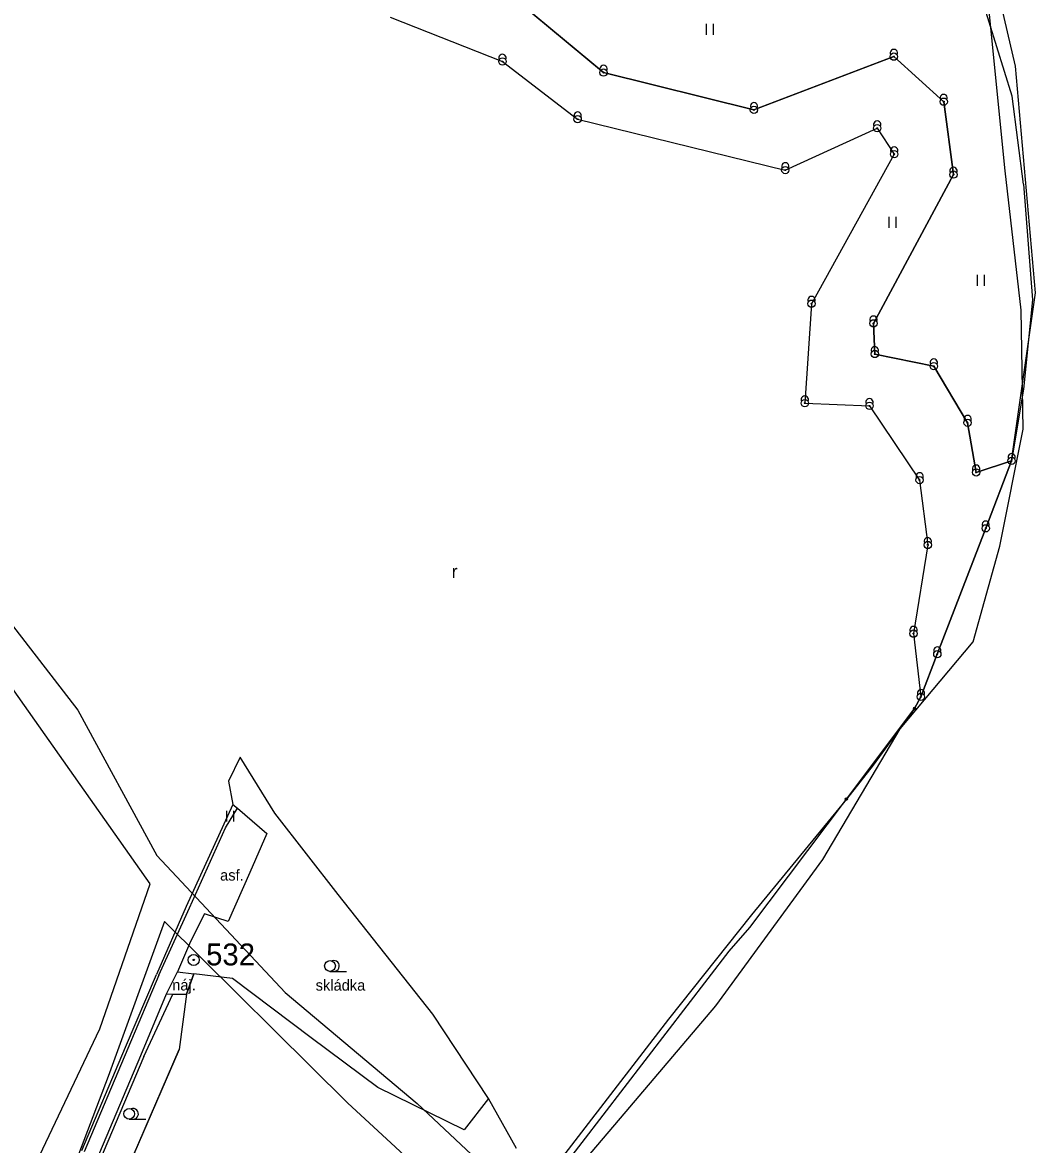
# Model space of a CAD drawing. Extents: x -495905 to -478420, y -1113297 to -1107716.
# Drawn here: x -478891.7 to -478614.1, y -1111823.5 to -1111516 of the extents above; entities that cross this region are included whole.
import ezdxf

# ---------------------------------------------------------------- set-up
doc = ezdxf.new("R2010")
doc.units = 0
for name, color, linetype in [('01_OBVOD PÚ', 7, 'Continuous'), ('ODVODNĚNÍ PLOŠNÉ', 7, 'Continuous'), ('ttp', 7, 'Continuous'), ('zamereni', 7, 'Continuous'), ('ZELEN MIMO LES', 7, 'Continuous')]:
    doc.layers.add(name, color=color, linetype=linetype)

msp = doc.modelspace()

# ---------------------------------------------------------------- linework, layer by layer
at = {"layer": '01_OBVOD PÚ'}
for p, q in [((-478619.54, -1111528.02), (-478624.83, -1111505.51)), ((-478614.06, -1111590.12), (-478619.54, -1111528.02)), ((-478620.62, -1111636.15), (-478614.06, -1111590.12)), ((-478627.72, -1111654.63), (-478620.62, -1111636.15)), ((-478640.98, -1111689.12), (-478627.72, -1111654.63)), ((-478645.47, -1111700.8), (-478640.98, -1111689.12)), ((-478647.24, -1111703.97), (-478645.47, -1111700.8)), ((-478665.89, -1111728.8), (-478647.24, -1111703.97)), ((-478692.37, -1111764.05), (-478665.89, -1111728.8)), ((-478698.01, -1111770.48), (-478692.37, -1111764.05)), ((-478754.06, -1111843.41), (-478698.01, -1111770.48))]:
    msp.add_line(p, q, dxfattribs=at)
at = {"layer": 'ODVODNĚNÍ PLOŠNÉ'}
for points in [[(-478893.96, -1111841.21), (-478870.44, -1111791.74), (-478856.7, -1111752.06), (-478912.14, -1111673.48), (-478946.4, -1111625.78), (-478980.99, -1111573.49), (-479011.63, -1111530.77), (-478933.4, -1111473.3), (-478875.57, -1111430.8), (-478807.17, -1111384.13), (-478761.15, -1111351.09), (-478827.51, -1111246.1), (-478876.37, -1111168.12), (-478882.91, -1111140.74), (-478891.81, -1111064.39)], [(-478918.61, -1111650.06), (-478876.47, -1111704.43), (-478854.88, -1111744.24), (-478819.72, -1111781.8), (-478783.52, -1111812.26), (-478750.65, -1111843.1), (-478727.75, -1111816.26), (-478701.64, -1111785.48), (-478672.39, -1111745.4), (-478651.17, -1111709.59), (-478631.19, -1111685.69), (-478623.82, -1111659.51), (-478617.5, -1111627.43), (-478618.02, -1111594.82), (-478622.39, -1111556.71), (-478627.17, -1111509.17)], [(-478748.82, -1111861.76), (-478802.58, -1111812.01), (-478852.78, -1111762.4), (-478868.15, -1111804.81), (-478885.41, -1111850.21)]]:
    msp.add_lwpolyline(points, dxfattribs=at)
at = {"layer": 'ttp'}
msp.add_lwpolyline([(-478756.28, -1111824.53), (-478764, -1111810.9), (-478770.59, -1111819.46), (-478794.28, -1111807.86), (-478812.6, -1111794.25), (-478834.15, -1111777.98), (-478844.71, -1111776.74), (-478846.73, -1111782.31), (-478848.7, -1111797.42), (-478878.61, -1111866.39)], dxfattribs=at)
at = {"layer": 'zamereni'}
for p, q in [((-478620.43, -1111536.21), (-478629.66, -1111506.55)), ((-478758.64, -1111507.95), (-478732.44, -1111529.77)), ((-478790.94, -1111514.61), (-478760.15, -1111526.72)), ((-478704.36, -1111516.43), (-478704.36, -1111519.43)), ((-478702.32, -1111519.43), (-478702.32, -1111516.43)), ((-478691.23, -1111540), (-478652.88, -1111525.39)), ((-478652.88, -1111525.39), (-478639.23, -1111537.73)), ((-478760.15, -1111526.72), (-478739.54, -1111542.52)), ((-478732.44, -1111529.77), (-478691.23, -1111540)), ((-478639.23, -1111537.73), (-478636.56, -1111557.71)), ((-478617.41, -1111560.36), (-478620.43, -1111536.21)), ((-478739.54, -1111542.52), (-478682.64, -1111556.46)), ((-478682.64, -1111556.46), (-478657.45, -1111545.01)), ((-478657.45, -1111545.01), (-478652.79, -1111552.13)), ((-478652.79, -1111552.13), (-478675.44, -1111593.08)), ((-478636.56, -1111557.71), (-478658.47, -1111598.47)), ((-478617.41, -1111560.36), (-478614.94, -1111592)), ((-478654.28, -1111569.27), (-478654.28, -1111572.27)), ((-478652.24, -1111572.27), (-478652.24, -1111569.27)), ((-478630.06, -1111585.15), (-478630.06, -1111588.15)), ((-478628.02, -1111588.15), (-478628.02, -1111585.15)), ((-478675.44, -1111593.08), (-478677.3, -1111620.33)), ((-478614.94, -1111592), (-478617.33, -1111616.49)), ((-478658.47, -1111598.47), (-478658.12, -1111606.87)), ((-478658.12, -1111606.87), (-478641.94, -1111610.2)), ((-478641.94, -1111610.2), (-478632.68, -1111625.7)), ((-478617.33, -1111616.49), (-478620.62, -1111636.15)), ((-478677.3, -1111620.33), (-478659.57, -1111621.08)), ((-478659.57, -1111621.08), (-478645.83, -1111641.41)), ((-478632.68, -1111625.7), (-478630.35, -1111639.31)), ((-478630.35, -1111639.31), (-478620.62, -1111636.15)), ((-478620.62, -1111636.15), (-478627.72, -1111654.63)), ((-478645.83, -1111641.41), (-478643.6, -1111659.2)), ((-478627.72, -1111654.63), (-478640.98, -1111689.12)), ((-478643.6, -1111659.2), (-478647.5, -1111683.49)), ((-478647.5, -1111683.49), (-478645.47, -1111700.8)), ((-478640.98, -1111689.12), (-478645.47, -1111700.8)), ((-478645.47, -1111700.8), (-478647.24, -1111703.97)), ((-478647.24, -1111703.97), (-478658.54, -1111719.5)), ((-478832.01, -1111717.29), (-478835.25, -1111723.87)), ((-478822.48, -1111732.69), (-478832.01, -1111717.29)), ((-478658.54, -1111719.5), (-478665.89, -1111728.8)), ((-478835.25, -1111723.87), (-478834, -1111730.32)), ((-478665.89, -1111728.8), (-478691.93, -1111760.55)), ((-478834, -1111730.32), (-478846.81, -1111758.27)), ((-478836.02, -1111736.74), (-478832.72, -1111731.27)), ((-478835.78, -1111732), (-478835.78, -1111735)), ((-478834, -1111730.32), (-478832.72, -1111731.27)), ((-478833.74, -1111735), (-478833.74, -1111732)), ((-478832.72, -1111731.27), (-478824.68, -1111738.25)), ((-478805.17, -1111754.94), (-478822.48, -1111732.69)), ((-478845.9, -1111758.61), (-478836.02, -1111736.74)), ((-478824.68, -1111738.25), (-478829.35, -1111748.96)), ((-478829.35, -1111748.96), (-478835.33, -1111762.32)), ((-478779.25, -1111787.79), (-478805.17, -1111754.94)), ((-478846.81, -1111758.27), (-478854.96, -1111776.92)), ((-478854.3, -1111777.06), (-478845.9, -1111758.61)), ((-478841.82, -1111760.25), (-478845.61, -1111767.88)), ((-478835.33, -1111762.32), (-478841.82, -1111760.25)), ((-478691.93, -1111760.55), (-478714.64, -1111789.15)), ((-478845.61, -1111767.88), (-478849.2, -1111776.19)), ((-478863.46, -1111796.84), (-478854.96, -1111776.92)), ((-478854.3, -1111777.06), (-478862.83, -1111797.18)), ((-478852.19, -1111782.15), (-478849.2, -1111776.19)), ((-478849.2, -1111776.19), (-478844.71, -1111776.74)), ((-478846.73, -1111782.31), (-478844.71, -1111776.74)), ((-478834.15, -1111777.98), (-478844.71, -1111776.74)), ((-478812.6, -1111794.25), (-478834.15, -1111777.98)), ((-478807.4, -1111776.02), (-478802.87, -1111776.02)), ((-478859.2, -1111799.12), (-478852.19, -1111782.15)), ((-478858.4, -1111799.35), (-478850.5, -1111782.26)), ((-478852.19, -1111782.15), (-478850.5, -1111782.26)), ((-478850.5, -1111782.26), (-478846.73, -1111782.31)), ((-478846.73, -1111782.31), (-478848.7, -1111797.42)), ((-478764, -1111810.9), (-478779.25, -1111787.79)), ((-478714.64, -1111789.15), (-478749.14, -1111833.84)), ((-478875.44, -1111825.08), (-478863.46, -1111796.84)), ((-478794.28, -1111807.86), (-478812.6, -1111794.25)), ((-478878.61, -1111866.39), (-478848.7, -1111797.42)), ((-478862.83, -1111797.18), (-478874.75, -1111825.44)), ((-478873.82, -1111833.46), (-478859.2, -1111799.12)), ((-478858.4, -1111799.35), (-478873.22, -1111834.27)), ((-478770.59, -1111819.46), (-478794.28, -1111807.86)), ((-478764, -1111810.9), (-478770.59, -1111819.46)), ((-478756.28, -1111824.53), (-478764, -1111810.9)), ((-478862.44, -1111816.54), (-478857.91, -1111816.54))]:
    msp.add_line(p, q, dxfattribs=at)
for centre, radius in [((-478647.24, -1111703.97), 0.3), ((-478665.89, -1111728.8), 0.3), ((-478844.75, -1111772.9), 1.5), ((-478844.75, -1111772.9), 0.181), ((-478807.4, -1111774.55), 1.47), ((-478862.44, -1111815.07), 1.47)]:
    msp.add_circle(centre, radius, dxfattribs=at)
for centre in [(-478806.33, -1111774.55), (-478861.37, -1111815.07)]:
    msp.add_arc(centre, 1.47, 270, 111.324, dxfattribs=at)
for centre in [(-478652.88, -1111524.39), (-478760.15, -1111525.72), (-478732.44, -1111528.77), (-478691.23, -1111539), (-478639.23, -1111536.73), (-478739.54, -1111541.52), (-478657.45, -1111544.01), (-478652.79, -1111551.13), (-478682.64, -1111555.46), (-478636.56, -1111556.71), (-478675.44, -1111592.08), (-478658.47, -1111597.47), (-478658.12, -1111605.87), (-478641.94, -1111609.2), (-478677.3, -1111619.33), (-478659.57, -1111620.08), (-478632.68, -1111624.7), (-478620.62, -1111635.15), (-478645.83, -1111640.41), (-478630.35, -1111638.31), (-478627.72, -1111653.63), (-478643.6, -1111658.2), (-478647.5, -1111682.49), (-478640.98, -1111688.12), (-478645.47, -1111699.8)]:
    msp.add_ellipse(centre, major_axis=(0, -1), ratio=0.999955, start_param=1.047987, end_param=5.236518, dxfattribs=at)
for centre, major_axis in [((-478760.15, -1111526.72), (0, -1)), ((-478652.88, -1111525.39), (0, -1)), ((-478652.88, -1111525.39), (0, -0.133)), ((-478760.15, -1111526.72), (0, -0.133)), ((-478732.44, -1111529.77), (0, -1)), ((-478732.44, -1111529.77), (0, -0.133)), ((-478639.23, -1111537.73), (0, -1)), ((-478639.23, -1111537.73), (0, -0.133)), ((-478739.54, -1111542.52), (0, -1)), ((-478691.23, -1111540), (0, -1)), ((-478691.23, -1111540), (0, -0.133)), ((-478739.54, -1111542.52), (0, -0.133)), ((-478657.45, -1111545.01), (0, -1)), ((-478657.45, -1111545.01), (0, -0.133)), ((-478652.79, -1111552.13), (0, -1)), ((-478652.79, -1111552.13), (0, -0.133)), ((-478682.64, -1111556.46), (0, -1)), ((-478682.64, -1111556.46), (0, -0.133)), ((-478636.56, -1111557.71), (0, -1)), ((-478636.56, -1111557.71), (0, -0.133)), ((-478675.44, -1111593.08), (0, -1)), ((-478675.44, -1111593.08), (0, -0.133)), ((-478658.47, -1111598.47), (0, -1)), ((-478658.47, -1111598.47), (0, -0.133)), ((-478658.12, -1111606.87), (0, -1)), ((-478658.12, -1111606.87), (0, -0.133)), ((-478641.94, -1111610.2), (0, -1)), ((-478641.94, -1111610.2), (0, -0.133)), ((-478677.3, -1111620.33), (0, -1)), ((-478677.3, -1111620.33), (0, -0.133)), ((-478659.57, -1111621.08), (0, -1)), ((-478659.57, -1111621.08), (0, -0.133)), ((-478632.68, -1111625.7), (0, -1)), ((-478632.68, -1111625.7), (0, -0.133)), ((-478620.62, -1111636.15), (0, -1)), ((-478620.62, -1111636.15), (0, -0.133)), ((-478630.35, -1111639.31), (0, -1)), ((-478630.35, -1111639.31), (0, -0.133)), ((-478645.83, -1111641.41), (0, -1)), ((-478645.83, -1111641.41), (0, -0.133)), ((-478627.72, -1111654.63), (0, -1)), ((-478627.72, -1111654.63), (0, -0.133)), ((-478643.6, -1111659.2), (0, -1)), ((-478643.6, -1111659.2), (0, -0.133)), ((-478647.5, -1111683.49), (0, -1)), ((-478647.5, -1111683.49), (0, -0.133)), ((-478640.98, -1111689.12), (0, -1)), ((-478640.98, -1111689.12), (0, -0.133)), ((-478645.47, -1111700.8), (0, -1)), ((-478645.47, -1111700.8), (0, -0.133))]:
    msp.add_ellipse(centre, major_axis=major_axis, ratio=0.999955, dxfattribs=at)
at = {"layer": 'ZELEN MIMO LES'}
for points in [[(-478647.5, -1111683.49), (-478645.47, -1111700.8), (-478640.98, -1111689.12), (-478627.72, -1111654.63), (-478620.62, -1111636.15), (-478630.35, -1111639.31), (-478632.68, -1111625.7), (-478641.94, -1111610.2), (-478658.12, -1111606.87), (-478658.47, -1111598.47), (-478636.56, -1111557.71), (-478639.23, -1111537.73), (-478652.88, -1111525.39), (-478691.23, -1111540), (-478732.44, -1111529.77), (-478758.64, -1111507.95)], [(-478790.94, -1111514.61), (-478760.15, -1111526.72), (-478739.54, -1111542.52), (-478682.64, -1111556.46), (-478657.45, -1111545.01), (-478652.79, -1111552.13), (-478675.44, -1111593.08), (-478677.3, -1111620.33), (-478659.57, -1111621.08), (-478645.83, -1111641.41), (-478643.6, -1111659.2), (-478647.5, -1111683.49)]]:
    msp.add_lwpolyline(points, dxfattribs=at)

# ---------------------------------------------------------------- texts
at = {"layer": 'zamereni'}
for s, height, p in [('r', 3.6, (-478774.06, -1111668.26)), ('asf.', 3, (-478837.51, -1111751.16)), ('532', 6, (-478841.34, -1111774.39)), ('náj.', 3, (-478850.63, -1111781.26)), ('skládka', 3, (-478811.33, -1111781.31))]:
    msp.add_text(s, height=height, dxfattribs=at).set_placement(p)

doc.saveas('drawing.dxf')
